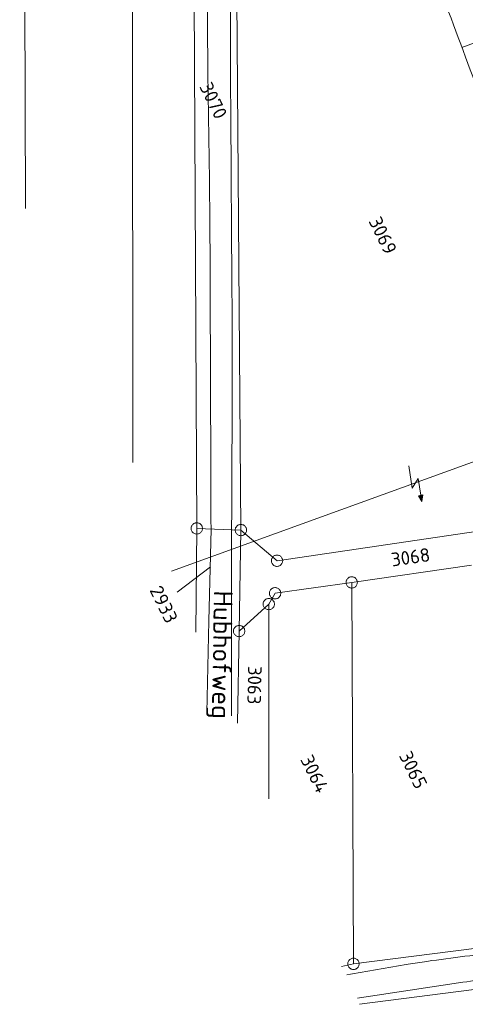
# Model space of a CAD drawing. Header units: metres. Extents: x 3425540 to 3446143, y 5432760 to 5444637.
# Tile 319 of 656: x 3440417 to 3440476, y 5438822 to 5438952. Entities that reach past the tile are written whole.
import ezdxf
from ezdxf.enums import TextEntityAlignment as Align

# ---------------------------------------------------------------- set-up
doc = ezdxf.new("R2010")
doc.units = ezdxf.units.M
for name, color, linetype, lineweight in [('B_Bestand', 9, 'Continuous', 18), ('B_Böschung', 9, 'Continuous', 18), ('B_Flurgrenzen', 9, 'Continuous', 18)]:
    doc.layers.add(name, color=color, linetype=linetype, lineweight=lineweight)
doc.styles.get("Standard").update_dxf_attribs({"font": 'isocpeur.ttf'})

msp = doc.modelspace()

# ---------------------------------------------------------------- linework, layer by layer
at = {"layer": 'B_Bestand'}
msp.add_line((3440436.96, 5438879.21), (3440494.04, 5438899.9), dxfattribs=at)
for points in [[(3440468.31, 5438893.12), (3440468.76, 5438890.18), (3440469.56, 5438891.44), (3440469.91, 5438889.24), (3440470.2, 5438889.29), (3440470.04, 5438888.43), (3440469.61, 5438889.19), (3440469.91, 5438889.24)], [(3440469.66, 5438889.17), (3440470.02, 5438888.53), (3440470.15, 5438889.25), (3440469.7, 5438889.17), (3440470, 5438888.63), (3440470.11, 5438889.21), (3440469.75, 5438889.14), (3440469.99, 5438888.73), (3440470.06, 5438889.17), (3440469.8, 5438889.12), (3440469.97, 5438888.83), (3440470.01, 5438889.13), (3440469.85, 5438889.1), (3440469.96, 5438888.92), (3440469.96, 5438889.09), (3440469.9, 5438889.07), (3440469.94, 5438889.02)]]:
    msp.add_lwpolyline(points, dxfattribs=at)
for points, knots in [([(3440555.99, 5438852.08), (3440555.48, 5438852.8), (3440554.96, 5438853.51), (3440554.44, 5438854.23), (3440553.57, 5438855.42), (3440552.62, 5438856.55), (3440551.74, 5438857.74), (3440550.64, 5438859.2), (3440549.64, 5438860.72), (3440548.67, 5438862.27), (3440547.49, 5438864.14), (3440546.34, 5438866.03), (3440545.45, 5438868.05), (3440544.59, 5438869.99), (3440543.74, 5438871.94), (3440542.89, 5438873.9), (3440542.04, 5438875.87), (3440541.17, 5438877.84), (3440540.33, 5438879.82), (3440539.74, 5438881.22), (3440539.39, 5438882.71), (3440538.87, 5438884.13), (3440538.31, 5438885.68), (3440537.75, 5438887.22), (3440537.12, 5438888.74), (3440536.15, 5438891.06), (3440535.11, 5438893.35), (3440534.13, 5438895.66), (3440532.24, 5438900.14), (3440530.42, 5438904.64), (3440528.5, 5438909.11), (3440526.51, 5438913.77), (3440524.45, 5438918.41), (3440522.38, 5438923.04), (3440520.62, 5438926.95), (3440518.79, 5438930.82), (3440517.04, 5438934.73), (3440515.45, 5438938.3), (3440513.96, 5438941.92), (3440512.36, 5438945.48), (3440510.71, 5438949.18), (3440508.97, 5438952.85), (3440507.33, 5438956.56), (3440505.84, 5438959.92), (3440504.36, 5438963.29), (3440502.87, 5438966.65), (3440501.34, 5438970.11), (3440499.8, 5438973.57), (3440498.27, 5438977.03), (3440495.32, 5438983.65), (3440492.35, 5438990.26), (3440489.36, 5438996.86), (3440483.61, 5439009.61), (3440477.81, 5439022.33), (3440471.9, 5439035), (3440469.71, 5439039.72), (3440467.46, 5439044.41), (3440465.25, 5439049.12), (3440461.56, 5439056.99), (3440457.85, 5439064.85), (3440454.23, 5439072.76), (3440451.51, 5439078.7), (3440448.96, 5439084.72), (3440446.26, 5439090.67), (3440444.93, 5439093.61), (3440443.6, 5439096.55), (3440442.26, 5439099.49)], [0, 0, 0, 0, 0.009714, 0.009714, 0.009714, 0.025967, 0.025967, 0.025967, 0.04605, 0.04605, 0.04605, 0.070301, 0.070301, 0.070301, 0.093722, 0.093722, 0.093722, 0.117386, 0.117386, 0.117386, 0.134095, 0.134095, 0.134095, 0.152178, 0.152178, 0.152178, 0.179829, 0.179829, 0.179829, 0.233324, 0.233324, 0.233324, 0.289118, 0.289118, 0.289118, 0.336284, 0.336284, 0.336284, 0.379284, 0.379284, 0.379284, 0.423918, 0.423918, 0.423918, 0.464382, 0.464382, 0.464382, 0.506048, 0.506048, 0.506048, 0.585786, 0.585786, 0.585786, 0.739657, 0.739657, 0.739657, 0.796885, 0.796885, 0.796885, 0.892567, 0.892567, 0.892567, 0.964486, 0.964486, 0.964486, 1, 1, 1, 1]), ([(3440551.04, 5438848.85), (3440551.18, 5438849.35), (3440551.31, 5438849.85), (3440551.45, 5438850.35), (3440551.58, 5438850.87), (3440551.62, 5438851.44), (3440551.45, 5438851.96), (3440551.18, 5438852.75), (3440550.82, 5438853.5), (3440550.42, 5438854.22), (3440549.55, 5438855.81), (3440548.67, 5438857.39), (3440547.79, 5438858.98), (3440546.48, 5438861.34), (3440545.13, 5438863.69), (3440543.84, 5438866.07), (3440542.4, 5438868.74), (3440541.29, 5438871.57), (3440540.04, 5438874.33), (3440538.65, 5438877.42), (3440537.25, 5438880.51), (3440535.88, 5438883.62), (3440534.17, 5438887.48), (3440532.54, 5438891.38), (3440530.83, 5438895.24), (3440529.38, 5438898.53), (3440527.85, 5438901.78), (3440526.39, 5438905.07), (3440524.26, 5438909.86), (3440522.23, 5438914.69), (3440520.1, 5438919.48), (3440518.11, 5438923.97), (3440516, 5438928.42), (3440514.04, 5438932.93), (3440512.72, 5438935.94), (3440511.41, 5438938.95), (3440510.1, 5438941.96), (3440508.47, 5438945.72), (3440506.84, 5438949.47), (3440505.2, 5438953.22), (3440504.27, 5438955.34), (3440503.3, 5438957.45), (3440502.36, 5438959.56), (3440500.85, 5438962.95), (3440499.34, 5438966.34), (3440497.83, 5438969.72), (3440496.41, 5438972.91), (3440495.01, 5438976.11), (3440493.59, 5438979.3), (3440492.19, 5438982.45), (3440490.69, 5438985.55), (3440489.29, 5438988.7), (3440487.5, 5438992.71), (3440485.74, 5438996.74), (3440483.95, 5439000.76), (3440482.48, 5439004.08), (3440481.04, 5439007.42), (3440479.49, 5439010.7), (3440477.96, 5439013.96), (3440476.43, 5439017.21), (3440474.9, 5439020.47), (3440473.15, 5439024.2), (3440471.39, 5439027.93), (3440469.64, 5439031.66), (3440467.29, 5439036.66), (3440464.95, 5439041.67), (3440462.63, 5439046.68), (3440461.18, 5439049.82), (3440459.75, 5439052.97), (3440458.32, 5439056.12), (3440457.02, 5439058.96), (3440455.75, 5439061.82), (3440454.45, 5439064.67), (3440452.49, 5439068.94), (3440450.44, 5439073.17), (3440448.46, 5439077.43), (3440447.1, 5439080.37), (3440445.7, 5439083.29), (3440444.44, 5439086.28), (3440442.83, 5439090.08), (3440441.22, 5439093.88), (3440439.61, 5439097.69)], [0, 0, 0, 0, 0.005696, 0.005696, 0.005696, 0.011581, 0.011581, 0.011581, 0.020685, 0.020685, 0.020685, 0.040568, 0.040568, 0.040568, 0.070279, 0.070279, 0.070279, 0.103565, 0.103565, 0.103565, 0.140817, 0.140817, 0.140817, 0.187203, 0.187203, 0.187203, 0.226692, 0.226692, 0.226692, 0.284214, 0.284214, 0.284214, 0.338235, 0.338235, 0.338235, 0.3743, 0.3743, 0.3743, 0.419244, 0.419244, 0.419244, 0.444667, 0.444667, 0.444667, 0.485396, 0.485396, 0.485396, 0.523739, 0.523739, 0.523739, 0.561547, 0.561547, 0.561547, 0.609833, 0.609833, 0.609833, 0.649722, 0.649722, 0.649722, 0.689222, 0.689222, 0.689222, 0.734473, 0.734473, 0.734473, 0.795158, 0.795158, 0.795158, 0.83312, 0.83312, 0.83312, 0.867494, 0.867494, 0.867494, 0.919072, 0.919072, 0.919072, 0.95464, 0.95464, 0.95464, 1, 1, 1, 1]), ([(3440444.91, 5438884.72), (3440444.93, 5438889.18), (3440444.95, 5438893.64), (3440444.97, 5438898.1), (3440444.99, 5438903.29), (3440445, 5438908.47), (3440444.97, 5438913.65), (3440444.95, 5438917.11), (3440444.92, 5438920.57), (3440444.9, 5438924.02), (3440444.87, 5438927.7), (3440444.85, 5438931.37), (3440444.83, 5438935.04), (3440444.79, 5438940.42), (3440444.75, 5438945.79), (3440444.76, 5438951.17), (3440444.77, 5438956.21), (3440444.81, 5438961.26), (3440444.83, 5438966.3), (3440444.85, 5438973.17), (3440444.88, 5438980.03), (3440444.9, 5438986.9), (3440444.91, 5438991.53), (3440444.86, 5438996.15), (3440444.83, 5439000.78), (3440444.81, 5439003.68), (3440444.76, 5439006.59), (3440444.69, 5439009.5), (3440444.62, 5439012.16), (3440444.34, 5439014.8), (3440443.99, 5439017.45), (3440443.72, 5439019.52), (3440443.37, 5439021.57), (3440442.95, 5439023.61), (3440442.52, 5439025.69), (3440442.03, 5439027.76), (3440441.48, 5439029.82), (3440441.13, 5439031.15), (3440440.75, 5439032.48), (3440440.3, 5439033.79), (3440438.48, 5439039.06), (3440436.53, 5439044.26), (3440434.38, 5439049.4), (3440432.69, 5439053.43), (3440430.99, 5439057.46), (3440429.22, 5439061.46), (3440427.42, 5439065.51), (3440425.55, 5439069.53), (3440423.78, 5439073.6), (3440422.29, 5439077.03), (3440420.79, 5439080.47), (3440419.29, 5439083.9)], [0, 0, 0, 0, 0.065645, 0.065645, 0.065645, 0.141927, 0.141927, 0.141927, 0.192789, 0.192789, 0.192789, 0.246835, 0.246835, 0.246835, 0.325928, 0.325928, 0.325928, 0.400151, 0.400151, 0.400151, 0.501177, 0.501177, 0.501177, 0.569245, 0.569245, 0.569245, 0.612009, 0.612009, 0.612009, 0.651156, 0.651156, 0.651156, 0.681808, 0.681808, 0.681808, 0.713087, 0.713087, 0.713087, 0.733431, 0.733431, 0.733431, 0.815287, 0.815287, 0.815287, 0.879645, 0.879645, 0.879645, 0.944866, 0.944866, 0.944866, 1, 1, 1, 1]), ([(3440442.19, 5438884.79), (3440442.15, 5438897.54), (3440442.1, 5438910.29), (3440442.05, 5438923.05), (3440442.02, 5438930.6), (3440441.85, 5438938.15), (3440441.77, 5438945.69), (3440441.73, 5438949.68), (3440441.68, 5438953.67), (3440441.7, 5438957.66), (3440441.74, 5438964.77), (3440441.95, 5438971.87), (3440442.05, 5438978.98), (3440442.14, 5438985.57), (3440442.2, 5438992.17), (3440442.26, 5438998.77), (3440442.27, 5439001.04), (3440442.25, 5439003.32), (3440442.19, 5439005.6), (3440442.14, 5439007.44), (3440442.01, 5439009.27), (3440441.91, 5439011.11), (3440441.77, 5439013.47), (3440441.62, 5439015.83), (3440441.35, 5439018.19), (3440441.12, 5439020.17), (3440440.6, 5439022.11), (3440440.09, 5439024.04), (3440439.4, 5439026.7), (3440438.71, 5439029.34), (3440437.79, 5439031.92), (3440436.59, 5439035.33), (3440435.32, 5439038.7), (3440433.96, 5439042.04), (3440431.95, 5439046.99), (3440429.94, 5439051.94), (3440427.83, 5439056.85), (3440425.83, 5439061.52), (3440423.66, 5439066.11), (3440421.7, 5439070.79), (3440420.1, 5439074.62), (3440418.5, 5439078.45), (3440416.9, 5439082.28)], [0, 0, 0, 0, 0.189257, 0.189257, 0.189257, 0.30129, 0.30129, 0.30129, 0.360477, 0.360477, 0.360477, 0.465937, 0.465937, 0.465937, 0.56383, 0.56383, 0.56383, 0.597642, 0.597642, 0.597642, 0.624932, 0.624932, 0.624932, 0.660038, 0.660038, 0.660038, 0.689672, 0.689672, 0.689672, 0.730283, 0.730283, 0.730283, 0.783783, 0.783783, 0.783783, 0.863092, 0.863092, 0.863092, 0.938408, 0.938408, 0.938408, 1, 1, 1, 1]), ([(3440523.61, 5438836.14), (3440521.32, 5438835.52), (3440519.03, 5438834.9), (3440516.74, 5438834.28), (3440513.26, 5438833.34), (3440509.7, 5438832.76), (3440506.14, 5438832.19), (3440502.11, 5438831.55), (3440498.07, 5438830.98), (3440494.01, 5438830.52), (3440491.14, 5438830.19), (3440488.24, 5438830.07), (3440485.37, 5438829.68), (3440483, 5438829.36), (3440480.63, 5438829.03), (3440478.26, 5438828.7), (3440474.91, 5438828.24), (3440471.55, 5438827.88), (3440468.22, 5438827.31), (3440465.52, 5438826.84), (3440462.83, 5438826.38), (3440460.13, 5438825.91)], [0, 0, 0, 0, 0.110615, 0.110615, 0.110615, 0.278398, 0.278398, 0.278398, 0.468635, 0.468635, 0.468635, 0.603562, 0.603562, 0.603562, 0.715064, 0.715064, 0.715064, 0.872516, 0.872516, 0.872516, 1, 1, 1, 1]), ([(3440522.06, 5438832.15), (3440520.38, 5438831.7), (3440518.7, 5438831.25), (3440517.02, 5438830.8), (3440514.4, 5438830.09), (3440511.73, 5438829.65), (3440509.07, 5438829.12), (3440505.73, 5438828.46), (3440502.42, 5438827.66), (3440499.03, 5438827.31), (3440496.52, 5438827.05), (3440494.01, 5438826.84), (3440491.5, 5438826.61), (3440488.9, 5438826.38), (3440486.3, 5438826.15), (3440483.69, 5438825.91), (3440480.95, 5438825.66), (3440478.2, 5438825.35), (3440475.47, 5438824.94), (3440470.82, 5438824.24), (3440466.17, 5438823.54), (3440461.53, 5438822.84)], [0, 0, 0, 0, 0.08517, 0.08517, 0.08517, 0.21759, 0.21759, 0.21759, 0.383924, 0.383924, 0.383924, 0.507229, 0.507229, 0.507229, 0.635045, 0.635045, 0.635045, 0.770111, 0.770111, 0.770111, 1, 1, 1, 1])]:
    msp.add_open_spline(points, degree=3, knots=knots, dxfattribs=at)
at = {"layer": 'B_Böschung'}
msp.add_line((3440475.35, 5438948.37), (3440484.08, 5438951.65), dxfattribs=at)
for points, knots in [([(3440438.13, 5439097.46), (3440438.63, 5439096.24), (3440439.14, 5439095.01), (3440439.64, 5439093.79), (3440440.39, 5439091.98), (3440441.13, 5439090.16), (3440441.92, 5439088.37), (3440442.87, 5439086.24), (3440443.89, 5439084.14), (3440444.89, 5439082.04), (3440445.86, 5439080), (3440446.84, 5439077.97), (3440447.8, 5439075.93), (3440450.86, 5439069.44), (3440453.85, 5439062.92), (3440456.79, 5439056.38), (3440459.7, 5439049.9), (3440462.48, 5439043.35), (3440465.4, 5439036.87), (3440467.64, 5439031.87), (3440469.94, 5439026.9), (3440472.19, 5439021.91), (3440473.39, 5439019.25), (3440474.55, 5439016.56), (3440475.75, 5439013.9), (3440479, 5439006.7), (3440482.55, 5438999.64), (3440485.79, 5438992.44), (3440489.01, 5438985.31), (3440492.06, 5438978.11), (3440495.26, 5438970.98), (3440497.26, 5438966.55), (3440499.31, 5438962.15), (3440501.28, 5438957.71), (3440503.7, 5438952.28), (3440506.06, 5438946.82), (3440508.47, 5438941.39), (3440511.09, 5438935.49), (3440513.71, 5438929.59), (3440516.34, 5438923.7), (3440518.13, 5438919.71), (3440519.97, 5438915.75), (3440521.76, 5438911.77), (3440525.46, 5438903.57), (3440528.97, 5438895.29), (3440532.72, 5438887.12), (3440534.23, 5438883.83), (3440535.73, 5438880.54), (3440537.24, 5438877.25), (3440538.69, 5438874.09), (3440540.14, 5438870.92), (3440541.59, 5438867.76), (3440543.01, 5438864.67), (3440544.54, 5438861.64), (3440546.02, 5438858.58), (3440546.91, 5438856.73), (3440547.85, 5438854.91), (3440548.75, 5438853.06), (3440548.97, 5438852.62), (3440549.1, 5438852.14), (3440549.18, 5438851.66), (3440549.25, 5438851.24), (3440549.22, 5438850.8), (3440549.16, 5438850.38), (3440549.1, 5438849.9), (3440549.07, 5438849.4), (3440548.85, 5438848.98), (3440548.65, 5438848.61), (3440548.46, 5438848.24), (3440548.26, 5438847.87)], [0, 0, 0, 0, 0.014495, 0.014495, 0.014495, 0.035983, 0.035983, 0.035983, 0.061537, 0.061537, 0.061537, 0.086247, 0.086247, 0.086247, 0.164846, 0.164846, 0.164846, 0.242784, 0.242784, 0.242784, 0.302776, 0.302776, 0.302776, 0.334831, 0.334831, 0.334831, 0.421384, 0.421384, 0.421384, 0.507072, 0.507072, 0.507072, 0.560302, 0.560302, 0.560302, 0.625458, 0.625458, 0.625458, 0.6962, 0.6962, 0.6962, 0.744062, 0.744062, 0.744062, 0.842619, 0.842619, 0.842619, 0.882274, 0.882274, 0.882274, 0.920419, 0.920419, 0.920419, 0.957646, 0.957646, 0.957646, 0.980162, 0.980162, 0.980162, 0.985503, 0.985503, 0.985503, 0.990198, 0.990198, 0.990198, 0.995434, 0.995434, 0.995434, 1, 1, 1, 1]), ([(3440433.79, 5439094.52), (3440434.59, 5439092.58), (3440435.39, 5439090.64), (3440436.19, 5439088.7), (3440437.74, 5439084.94), (3440439.4, 5439081.23), (3440441.07, 5439077.53), (3440442.06, 5439075.33), (3440443.15, 5439073.19), (3440444.13, 5439070.99), (3440446.05, 5439066.68), (3440447.95, 5439062.37), (3440449.83, 5439058.05), (3440451.99, 5439053.09), (3440454.14, 5439048.12), (3440456.28, 5439043.15), (3440457.97, 5439039.24), (3440459.65, 5439035.32), (3440461.33, 5439031.4), (3440464.56, 5439023.86), (3440467.74, 5439016.29), (3440470.93, 5439008.73), (3440473.78, 5439001.96), (3440476.51, 5438995.14), (3440479.36, 5438988.37), (3440482.23, 5438981.59), (3440485.42, 5438974.96), (3440488.3, 5438968.18), (3440491.77, 5438960.02), (3440495.19, 5438951.84), (3440498.59, 5438943.65), (3440500.52, 5438939.02), (3440502.32, 5438934.34), (3440504.3, 5438929.74), (3440506.09, 5438925.6), (3440507.89, 5438921.47), (3440509.68, 5438917.33), (3440512.82, 5438910.07), (3440515.96, 5438902.82), (3440519.1, 5438895.56), (3440521.95, 5438888.94), (3440524.76, 5438882.31), (3440527.62, 5438875.7), (3440532.11, 5438865.28), (3440536.6, 5438854.87), (3440541.1, 5438844.45)], [0, 0, 0, 0, 0.023131, 0.023131, 0.023131, 0.06793, 0.06793, 0.06793, 0.094455, 0.094455, 0.094455, 0.146417, 0.146417, 0.146417, 0.206067, 0.206067, 0.206067, 0.253061, 0.253061, 0.253061, 0.343533, 0.343533, 0.343533, 0.424511, 0.424511, 0.424511, 0.505645, 0.505645, 0.505645, 0.603429, 0.603429, 0.603429, 0.658654, 0.658654, 0.658654, 0.708361, 0.708361, 0.708361, 0.795541, 0.795541, 0.795541, 0.874953, 0.874953, 0.874953, 1, 1, 1, 1]), ([(3440425.49, 5439088.37), (3440426.13, 5439086.46), (3440426.77, 5439084.55), (3440427.4, 5439082.64), (3440428.47, 5439079.45), (3440430.36, 5439076.6), (3440431.74, 5439073.53), (3440433.48, 5439069.64), (3440435.23, 5439065.75), (3440436.95, 5439061.86), (3440439.37, 5439056.4), (3440441.79, 5439050.95), (3440444.21, 5439045.49), (3440446.92, 5439039.35), (3440449.62, 5439033.2), (3440452.3, 5439027.05), (3440455.18, 5439020.43), (3440458, 5439013.8), (3440460.79, 5439007.14), (3440463.47, 5439000.73), (3440466.06, 5438994.27), (3440468.75, 5438987.86), (3440472.45, 5438979.02), (3440476.18, 5438970.19), (3440479.93, 5438961.37), (3440484.01, 5438951.78), (3440488.14, 5438942.21), (3440492.22, 5438932.62), (3440493.34, 5438929.98), (3440494.41, 5438927.33), (3440495.54, 5438924.7), (3440498.49, 5438917.79), (3440501.51, 5438910.91), (3440504.47, 5438904), (3440507.18, 5438897.66), (3440509.89, 5438891.32), (3440512.6, 5438884.98), (3440516.23, 5438876.52), (3440519.85, 5438868.06), (3440523.48, 5438859.6), (3440524.71, 5438856.73), (3440525.98, 5438853.89), (3440527.18, 5438851.01), (3440528.62, 5438847.57), (3440530.07, 5438844.12), (3440531.51, 5438840.67)], [0, 0, 0, 0, 0.02241, 0.02241, 0.02241, 0.05985, 0.05985, 0.05985, 0.107312, 0.107312, 0.107312, 0.173736, 0.173736, 0.173736, 0.248479, 0.248479, 0.248479, 0.328777, 0.328777, 0.328777, 0.406197, 0.406197, 0.406197, 0.512915, 0.512915, 0.512915, 0.628945, 0.628945, 0.628945, 0.6608, 0.6608, 0.6608, 0.744461, 0.744461, 0.744461, 0.821224, 0.821224, 0.821224, 0.923717, 0.923717, 0.923717, 0.958411, 0.958411, 0.958411, 1, 1, 1, 1]), ([(3440420.6, 5439085.57), (3440420.66, 5439085.2), (3440420.73, 5439084.82), (3440420.79, 5439084.45), (3440420.86, 5439084), (3440421.09, 5439083.59), (3440421.26, 5439083.17), (3440421.61, 5439082.27), (3440421.94, 5439081.36), (3440422.33, 5439080.47), (3440423.88, 5439076.91), (3440425.46, 5439073.36), (3440427.03, 5439069.81), (3440429, 5439065.39), (3440430.97, 5439060.97), (3440432.94, 5439056.55), (3440434.14, 5439053.86), (3440435.37, 5439051.18), (3440436.57, 5439048.5), (3440438.15, 5439044.99), (3440439.65, 5439041.44), (3440441.11, 5439037.88), (3440442.09, 5439035.51), (3440443, 5439033.11), (3440443.85, 5439030.69), (3440444.87, 5439027.78), (3440445.85, 5439024.85), (3440446.8, 5439021.92), (3440447.62, 5439019.38), (3440448.38, 5439016.83), (3440449.2, 5439014.3), (3440449.73, 5439012.63), (3440450.29, 5439010.97), (3440450.91, 5439009.33), (3440451.75, 5439007.12), (3440452.87, 5439005.03), (3440453.73, 5439002.83), (3440454.77, 5439000.18), (3440455.77, 5438997.52), (3440456.81, 5438994.87), (3440458.35, 5438990.96), (3440459.87, 5438987.04), (3440461.43, 5438983.14), (3440463.24, 5438978.63), (3440465.12, 5438974.16), (3440466.95, 5438969.66), (3440468.85, 5438964.98), (3440470.74, 5438960.31), (3440472.6, 5438955.62), (3440474.39, 5438951.11), (3440475.99, 5438946.53), (3440477.74, 5438942.01), (3440480.47, 5438934.92), (3440483.19, 5438927.83), (3440486.2, 5438920.86), (3440489.34, 5438913.62), (3440492.54, 5438906.42), (3440495.74, 5438899.22), (3440498.54, 5438892.92), (3440501.47, 5438886.67), (3440504.17, 5438880.33), (3440505.66, 5438876.82), (3440507.11, 5438873.3), (3440508.58, 5438869.78), (3440509.68, 5438867.16), (3440510.78, 5438864.53), (3440511.89, 5438861.91), (3440513.46, 5438858.19), (3440515.23, 5438854.57), (3440516.82, 5438850.87), (3440517.97, 5438848.21), (3440519.04, 5438845.52), (3440520.13, 5438842.84), (3440520.57, 5438841.77), (3440520.94, 5438840.68), (3440521.38, 5438839.6), (3440521.56, 5438839.18), (3440521.88, 5438838.85), (3440522.19, 5438838.5), (3440522.5, 5438838.17), (3440522.8, 5438837.79), (3440523.22, 5438837.69), (3440523.54, 5438837.61), (3440523.86, 5438837.54), (3440524.18, 5438837.47)], [0, 0, 0, 0, 0.004209, 0.004209, 0.004209, 0.009282, 0.009282, 0.009282, 0.02004, 0.02004, 0.02004, 0.063252, 0.063252, 0.063252, 0.117114, 0.117114, 0.117114, 0.149868, 0.149868, 0.149868, 0.192678, 0.192678, 0.192678, 0.221217, 0.221217, 0.221217, 0.255556, 0.255556, 0.255556, 0.285179, 0.285179, 0.285179, 0.304657, 0.304657, 0.304657, 0.330962, 0.330962, 0.330962, 0.362622, 0.362622, 0.362622, 0.409373, 0.409373, 0.409373, 0.463409, 0.463409, 0.463409, 0.519534, 0.519534, 0.519534, 0.573489, 0.573489, 0.573489, 0.657978, 0.657978, 0.657978, 0.745687, 0.745687, 0.745687, 0.822409, 0.822409, 0.822409, 0.864804, 0.864804, 0.864804, 0.896496, 0.896496, 0.896496, 0.941349, 0.941349, 0.941349, 0.973544, 0.973544, 0.973544, 0.986422, 0.986422, 0.986422, 0.991501, 0.991501, 0.991501, 0.996361, 0.996361, 0.996361, 1, 1, 1, 1])]:
    msp.add_open_spline(points, degree=3, knots=knots, dxfattribs=at)
at = {"layer": 'B_Flurgrenzen'}
for p, q in [((3440417.21, 5439074.95), (3440417.68, 5438927.12)), ((3440431.85, 5438893.57), (3440431.73, 5439041.85)), ((3440439.7, 5439010.44), (3440440.31, 5438884.87)), ((3440445.2, 5439010.3), (3440446.14, 5438884.65)), ((3440450.91, 5438880.6), (3440499.39, 5438887.71)), ((3440440.31, 5438884.87), (3440440.19, 5438871.17)), ((3440440.31, 5438884.87), (3440446.14, 5438884.65)), ((3440446.14, 5438884.65), (3440445.9, 5438871.31)), ((3440446.14, 5438884.65), (3440450.91, 5438880.6)), ((3440437.72, 5438876.44), (3440442.12, 5438879.79)), ((3440476.62, 5438880), (3440460.78, 5438877.74)), ((3440460.78, 5438877.74), (3440450.65, 5438876.31)), ((3440460.78, 5438877.74), (3440461.02, 5438827.37)), ((3440450.65, 5438876.31), (3440449.82, 5438874.88)), ((3440449.82, 5438874.88), (3440445.9, 5438871.31)), ((3440449.82, 5438874.88), (3440449.82, 5438849.14)), ((3440445.9, 5438871.31), (3440445.67, 5438859.16)), ((3440461.02, 5438827.37), (3440476.98, 5438829.4)), ((3440461.02, 5438827.37), (3440459.44, 5438827.02)), ((3440496.02, 5438826.46), (3440461.82, 5438822.03))]:
    msp.add_line(p, q, dxfattribs=at)
for points in [[(3440441.06, 5438884.87), (3440441.05, 5438884.96), (3440441.03, 5438885.05), (3440441, 5438885.15), (3440440.96, 5438885.23), (3440440.91, 5438885.31), (3440440.85, 5438885.38), (3440440.78, 5438885.45), (3440440.71, 5438885.5), (3440440.62, 5438885.55), (3440440.54, 5438885.58), (3440440.45, 5438885.6), (3440440.35, 5438885.61), (3440440.26, 5438885.61), (3440440.16, 5438885.6), (3440440.08, 5438885.58), (3440439.99, 5438885.55), (3440439.9, 5438885.5), (3440439.83, 5438885.45), (3440439.76, 5438885.38), (3440439.7, 5438885.31), (3440439.65, 5438885.23), (3440439.61, 5438885.15), (3440439.58, 5438885.05), (3440439.56, 5438884.96), (3440439.56, 5438884.87), (3440439.56, 5438884.78), (3440439.58, 5438884.69), (3440439.61, 5438884.59), (3440439.65, 5438884.51), (3440439.7, 5438884.43), (3440439.76, 5438884.36), (3440439.83, 5438884.29), (3440439.9, 5438884.24), (3440439.99, 5438884.19), (3440440.08, 5438884.16), (3440440.16, 5438884.14), (3440440.26, 5438884.13), (3440440.35, 5438884.13), (3440440.45, 5438884.14), (3440440.54, 5438884.16), (3440440.62, 5438884.19), (3440440.71, 5438884.24), (3440440.78, 5438884.29), (3440440.85, 5438884.36), (3440440.91, 5438884.43), (3440440.96, 5438884.51), (3440441, 5438884.59), (3440441.03, 5438884.69), (3440441.05, 5438884.78), (3440441.06, 5438884.87)], [(3440442.19, 5438884.79), (3440441.91, 5438872.65), (3440441.64, 5438860.52)], [(3440446.89, 5438884.65), (3440446.89, 5438884.75), (3440446.87, 5438884.84), (3440446.84, 5438884.93), (3440446.8, 5438885.01), (3440446.74, 5438885.09), (3440446.68, 5438885.17), (3440446.62, 5438885.23), (3440446.54, 5438885.29), (3440446.46, 5438885.33), (3440446.37, 5438885.36), (3440446.28, 5438885.39), (3440446.19, 5438885.4), (3440446.09, 5438885.4), (3440446, 5438885.39), (3440445.91, 5438885.36), (3440445.82, 5438885.33), (3440445.74, 5438885.29), (3440445.66, 5438885.23), (3440445.6, 5438885.17), (3440445.54, 5438885.09), (3440445.49, 5438885.01), (3440445.44, 5438884.93), (3440445.42, 5438884.84), (3440445.4, 5438884.75), (3440445.39, 5438884.65), (3440445.4, 5438884.56), (3440445.42, 5438884.47), (3440445.44, 5438884.38), (3440445.49, 5438884.29), (3440445.54, 5438884.22), (3440445.6, 5438884.14), (3440445.66, 5438884.08), (3440445.74, 5438884.02), (3440445.82, 5438883.98), (3440445.91, 5438883.95), (3440446, 5438883.92), (3440446.09, 5438883.91), (3440446.19, 5438883.91), (3440446.28, 5438883.92), (3440446.37, 5438883.95), (3440446.46, 5438883.98), (3440446.54, 5438884.02), (3440446.62, 5438884.08), (3440446.68, 5438884.14), (3440446.74, 5438884.22), (3440446.8, 5438884.29), (3440446.84, 5438884.38), (3440446.87, 5438884.47), (3440446.89, 5438884.56), (3440446.89, 5438884.65)], [(3440444.91, 5438884.72), (3440444.91, 5438872.41), (3440444.91, 5438860.1)], [(3440451.66, 5438880.6), (3440451.65, 5438880.7), (3440451.63, 5438880.79), (3440451.6, 5438880.88), (3440451.56, 5438880.96), (3440451.51, 5438881.04), (3440451.45, 5438881.12), (3440451.39, 5438881.18), (3440451.31, 5438881.23), (3440451.23, 5438881.28), (3440451.14, 5438881.31), (3440451.05, 5438881.33), (3440450.95, 5438881.35), (3440450.86, 5438881.35), (3440450.77, 5438881.33), (3440450.68, 5438881.31), (3440450.59, 5438881.28), (3440450.51, 5438881.23), (3440450.43, 5438881.18), (3440450.36, 5438881.12), (3440450.31, 5438881.04), (3440450.25, 5438880.96), (3440450.21, 5438880.88), (3440450.18, 5438880.79), (3440450.16, 5438880.7), (3440450.16, 5438880.6), (3440450.16, 5438880.51), (3440450.18, 5438880.42), (3440450.21, 5438880.32), (3440450.25, 5438880.24), (3440450.31, 5438880.17), (3440450.36, 5438880.09), (3440450.43, 5438880.02), (3440450.51, 5438879.97), (3440450.59, 5438879.92), (3440450.68, 5438879.89), (3440450.77, 5438879.87), (3440450.86, 5438879.86), (3440450.95, 5438879.86), (3440451.05, 5438879.87), (3440451.14, 5438879.89), (3440451.23, 5438879.92), (3440451.31, 5438879.97), (3440451.39, 5438880.02), (3440451.45, 5438880.09), (3440451.51, 5438880.17), (3440451.56, 5438880.24), (3440451.6, 5438880.32), (3440451.63, 5438880.42), (3440451.65, 5438880.51), (3440451.66, 5438880.6)], [(3440461.53, 5438877.74), (3440461.52, 5438877.83), (3440461.5, 5438877.92), (3440461.47, 5438878.02), (3440461.43, 5438878.1), (3440461.38, 5438878.18), (3440461.32, 5438878.25), (3440461.26, 5438878.32), (3440461.18, 5438878.37), (3440461.1, 5438878.42), (3440461.01, 5438878.45), (3440460.92, 5438878.47), (3440460.82, 5438878.48), (3440460.73, 5438878.48), (3440460.64, 5438878.47), (3440460.55, 5438878.45), (3440460.46, 5438878.42), (3440460.38, 5438878.37), (3440460.3, 5438878.32), (3440460.23, 5438878.25), (3440460.18, 5438878.18), (3440460.12, 5438878.1), (3440460.08, 5438878.02), (3440460.05, 5438877.92), (3440460.03, 5438877.83), (3440460.03, 5438877.74), (3440460.03, 5438877.64), (3440460.05, 5438877.56), (3440460.08, 5438877.46), (3440460.12, 5438877.38), (3440460.18, 5438877.3), (3440460.23, 5438877.22), (3440460.3, 5438877.16), (3440460.38, 5438877.11), (3440460.46, 5438877.06), (3440460.55, 5438877.03), (3440460.64, 5438877.01), (3440460.73, 5438876.99), (3440460.82, 5438876.99), (3440460.92, 5438877.01), (3440461.01, 5438877.03), (3440461.1, 5438877.06), (3440461.18, 5438877.11), (3440461.26, 5438877.16), (3440461.32, 5438877.22), (3440461.38, 5438877.3), (3440461.43, 5438877.38), (3440461.47, 5438877.46), (3440461.5, 5438877.56), (3440461.52, 5438877.64), (3440461.53, 5438877.74)], [(3440451.4, 5438876.31), (3440451.4, 5438876.4), (3440451.38, 5438876.49), (3440451.35, 5438876.59), (3440451.31, 5438876.67), (3440451.26, 5438876.75), (3440451.2, 5438876.82), (3440451.13, 5438876.89), (3440451.06, 5438876.94), (3440450.97, 5438876.99), (3440450.88, 5438877.02), (3440450.8, 5438877.04), (3440450.7, 5438877.05), (3440450.61, 5438877.05), (3440450.51, 5438877.04), (3440450.42, 5438877.02), (3440450.33, 5438876.99), (3440450.25, 5438876.94), (3440450.18, 5438876.89), (3440450.11, 5438876.82), (3440450.05, 5438876.75), (3440450, 5438876.67), (3440449.96, 5438876.59), (3440449.93, 5438876.49), (3440449.91, 5438876.4), (3440449.9, 5438876.31), (3440449.91, 5438876.21), (3440449.93, 5438876.13), (3440449.96, 5438876.03), (3440450, 5438875.95), (3440450.05, 5438875.87), (3440450.11, 5438875.79), (3440450.18, 5438875.73), (3440450.25, 5438875.68), (3440450.33, 5438875.63), (3440450.42, 5438875.6), (3440450.51, 5438875.58), (3440450.61, 5438875.56), (3440450.7, 5438875.56), (3440450.8, 5438875.58), (3440450.88, 5438875.6), (3440450.97, 5438875.63), (3440451.06, 5438875.68), (3440451.13, 5438875.73), (3440451.2, 5438875.79), (3440451.26, 5438875.87), (3440451.31, 5438875.95), (3440451.35, 5438876.03), (3440451.38, 5438876.13), (3440451.4, 5438876.21), (3440451.4, 5438876.31)], [(3440450.57, 5438874.88), (3440450.56, 5438874.97), (3440450.55, 5438875.06), (3440450.52, 5438875.16), (3440450.48, 5438875.24), (3440450.42, 5438875.32), (3440450.36, 5438875.39), (3440450.3, 5438875.46), (3440450.22, 5438875.51), (3440450.14, 5438875.56), (3440450.05, 5438875.59), (3440449.96, 5438875.61), (3440449.87, 5438875.62), (3440449.77, 5438875.62), (3440449.68, 5438875.61), (3440449.59, 5438875.59), (3440449.5, 5438875.56), (3440449.42, 5438875.51), (3440449.34, 5438875.46), (3440449.28, 5438875.39), (3440449.22, 5438875.32), (3440449.16, 5438875.24), (3440449.12, 5438875.16), (3440449.09, 5438875.06), (3440449.08, 5438874.97), (3440449.07, 5438874.88), (3440449.08, 5438874.78), (3440449.09, 5438874.7), (3440449.12, 5438874.6), (3440449.16, 5438874.52), (3440449.22, 5438874.44), (3440449.28, 5438874.36), (3440449.34, 5438874.3), (3440449.42, 5438874.25), (3440449.5, 5438874.2), (3440449.59, 5438874.17), (3440449.68, 5438874.15), (3440449.77, 5438874.13), (3440449.87, 5438874.13), (3440449.96, 5438874.15), (3440450.05, 5438874.17), (3440450.14, 5438874.2), (3440450.22, 5438874.25), (3440450.3, 5438874.3), (3440450.36, 5438874.36), (3440450.42, 5438874.44), (3440450.48, 5438874.52), (3440450.52, 5438874.6), (3440450.55, 5438874.7), (3440450.56, 5438874.78), (3440450.57, 5438874.88)], [(3440446.65, 5438871.31), (3440446.65, 5438871.4), (3440446.63, 5438871.49), (3440446.6, 5438871.59), (3440446.56, 5438871.67), (3440446.51, 5438871.75), (3440446.45, 5438871.82), (3440446.38, 5438871.89), (3440446.31, 5438871.94), (3440446.22, 5438871.99), (3440446.13, 5438872.02), (3440446.05, 5438872.04), (3440445.95, 5438872.05), (3440445.86, 5438872.05), (3440445.76, 5438872.04), (3440445.67, 5438872.02), (3440445.59, 5438871.99), (3440445.5, 5438871.94), (3440445.43, 5438871.89), (3440445.36, 5438871.82), (3440445.3, 5438871.75), (3440445.25, 5438871.67), (3440445.21, 5438871.59), (3440445.18, 5438871.49), (3440445.16, 5438871.4), (3440445.15, 5438871.31), (3440445.16, 5438871.22), (3440445.18, 5438871.13), (3440445.21, 5438871.03), (3440445.25, 5438870.95), (3440445.3, 5438870.87), (3440445.36, 5438870.8), (3440445.43, 5438870.73), (3440445.5, 5438870.68), (3440445.59, 5438870.63), (3440445.67, 5438870.6), (3440445.76, 5438870.58), (3440445.86, 5438870.57), (3440445.95, 5438870.57), (3440446.05, 5438870.58), (3440446.13, 5438870.6), (3440446.22, 5438870.63), (3440446.31, 5438870.68), (3440446.38, 5438870.73), (3440446.45, 5438870.8), (3440446.51, 5438870.87), (3440446.56, 5438870.95), (3440446.6, 5438871.03), (3440446.63, 5438871.13), (3440446.65, 5438871.22), (3440446.65, 5438871.31)], [(3440461.77, 5438827.37), (3440461.76, 5438827.47), (3440461.74, 5438827.56), (3440461.71, 5438827.65), (3440461.67, 5438827.73), (3440461.62, 5438827.81), (3440461.56, 5438827.89), (3440461.49, 5438827.95), (3440461.42, 5438828), (3440461.34, 5438828.05), (3440461.25, 5438828.08), (3440461.16, 5438828.1), (3440461.06, 5438828.12), (3440460.97, 5438828.12), (3440460.87, 5438828.1), (3440460.79, 5438828.08), (3440460.7, 5438828.05), (3440460.61, 5438828), (3440460.54, 5438827.95), (3440460.47, 5438827.89), (3440460.41, 5438827.81), (3440460.36, 5438827.73), (3440460.32, 5438827.65), (3440460.29, 5438827.56), (3440460.27, 5438827.47), (3440460.27, 5438827.37), (3440460.27, 5438827.28), (3440460.29, 5438827.19), (3440460.32, 5438827.09), (3440460.36, 5438827.01), (3440460.41, 5438826.94), (3440460.47, 5438826.86), (3440460.54, 5438826.79), (3440460.61, 5438826.74), (3440460.7, 5438826.69), (3440460.79, 5438826.66), (3440460.87, 5438826.64), (3440460.97, 5438826.63), (3440461.06, 5438826.63), (3440461.16, 5438826.64), (3440461.25, 5438826.66), (3440461.34, 5438826.69), (3440461.42, 5438826.74), (3440461.49, 5438826.79), (3440461.56, 5438826.86), (3440461.62, 5438826.94), (3440461.67, 5438827.01), (3440461.71, 5438827.09), (3440461.74, 5438827.19), (3440461.76, 5438827.28), (3440461.77, 5438827.37)]]:
    msp.add_lwpolyline(points, dxfattribs=at)

# ---------------------------------------------------------------- texts
at = {"layer": 'B_Bestand'}
msp.add_text('Hubhofweg', height=2.5, rotation=269.0508, dxfattribs=at).set_placement((3440443.31, 5438868.19), align=Align.MIDDLE)
at = {"layer": 'B_Flurgrenzen'}
for s, rotation, p in [('3070', 296.1, (3440442.51, 5438941.37)), ('3069', 296.1, (3440464.9, 5438923.55)), ('3068', 8.0301, (3440468.56, 5438881.08)), ('2933', 296.1, (3440435.95, 5438874.85)), ('3063', 268.7414, (3440447.94, 5438864.17)), ('3064', 296.1, (3440455.88, 5438852.46)), ('3065', 296.1, (3440468.92, 5438852.98))]:
    msp.add_text(s, height=1.8, rotation=rotation, dxfattribs=at).set_placement(p, align=Align.MIDDLE)

doc.saveas('drawing.dxf')
